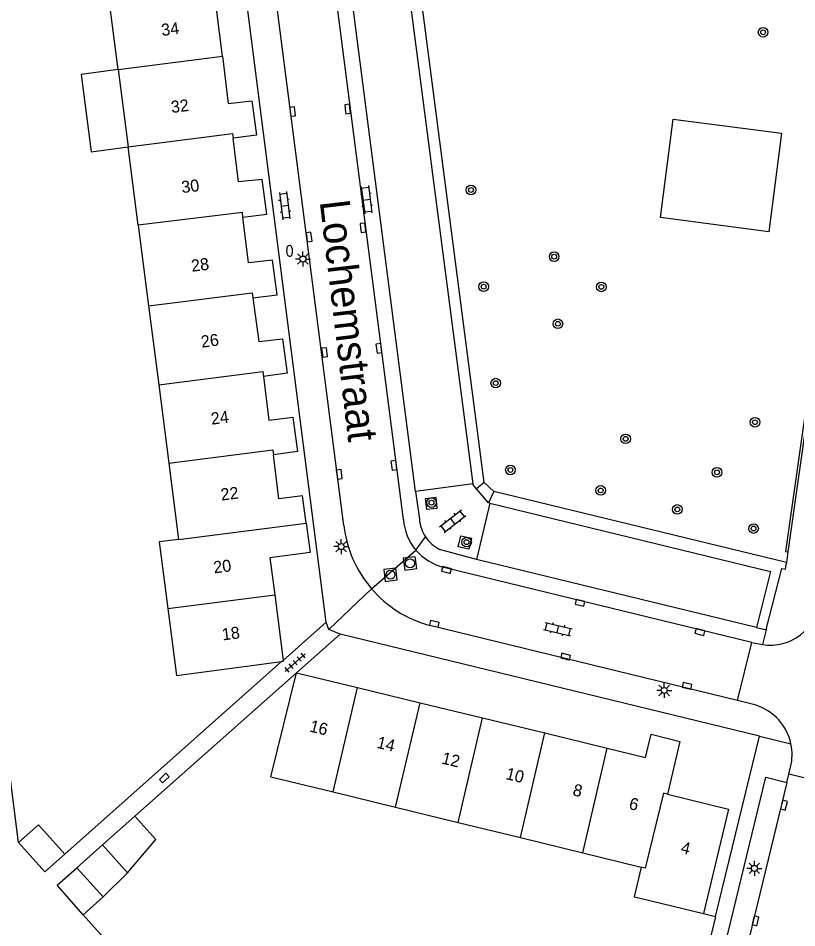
# Model space of a CAD drawing. Extents: x 128000 to 131008, y 398996 to 402500.
# Drawn here: x 128367 to 128431.8, y 399734.2 to 399810 of the extents above; entities that cross this region are included whole.
import ezdxf

# ---------------------------------------------------------------- set-up
doc = ezdxf.new("R2010")
doc.units = 0
for name, color, linetype in [('gg-afsc-erfafscheiding', 7, 'Continuous'), ('gg-afsc-hekwerk', 7, 'Continuous'), ('gg-anno-huisnummerreeks BGT', 7, 'Continuous'), ('gg-anno-openbare ruimte label', 7, 'Continuous'), ('gg-bbg-gedigitaliseerde bebouwing', 7, 'Continuous'), ('gg-bbg-gedigitaliseerde bijgebouw', 7, 'Continuous'), ('gg-bbg-hoofdgebouw', 7, 'Continuous'), ('gg-bbg-luifel en loopbrug', 7, 'Continuous'), ('gg-bbg-tussenscheiding', 7, 'Continuous'), ('gg-knt-verharding', 7, 'Continuous'), ('gg-knt-verharding nz', 7, 'Continuous'), ('gt-grn-groengrens', 7, 'Continuous'), ('gt-grn-weggrens', 7, 'Continuous'), ('gt-symb-boom', 7, 'Continuous'), ('gt-symb-brandkraan', 7, 'Continuous'), ('gt-symb-klinker verharding', 7, 'Continuous'), ('gt-symb-kolk', 7, 'Continuous'), ('gt-symb-lichtmast', 7, 'Continuous'), ('gt-symb-rioolschacht', 7, 'Continuous'), ('gt-symb-tegel verharding', 7, 'Continuous')]:
    doc.layers.add(name, color=color, linetype=linetype)

# ---------------------------------------------------------------- blocks, each defined once
blk = doc.blocks.new('gt0-BOOM')
at = {"layer": 'gt-symb-boom'}
for radius in [0.4, 0.2]:
    blk.add_circle((0, 0), radius, dxfattribs=at)
blk = doc.blocks.new('gt0-KL1')
at = {"layer": 'gt-symb-klinker verharding'}
for p, q in [((-1.15, 0.3), (1.15, 0.3)), ((-1, -0.3), (-1, 0.3)), ((-0.5, 0.3), (-0.5, 0.45)), ((0, -0.3), (0, 0.3)), ((0.5, 0.3), (0.5, 0.45)), ((1, -0.3), (1, 0.3)), ((-1.15, -0.3), (1.15, -0.3)), ((-0.5, -0.45), (-0.5, -0.3)), ((0.5, -0.45), (0.5, -0.3))]:
    blk.add_line(p, q, dxfattribs=at)
blk = doc.blocks.new('gt0-BR')
at = {"layer": 'gt-symb-brandkraan'}
for centre, radius, start, end in [((-0.244, 0), 0.206, 107.56694, 252.43307), ((0.599, -2.664), 3, 106.89205, 107.56694), ((0, -0.691), 0.938, 73.10799, 106.89205), ((-0.599, -2.664), 3, 72.43309, 73.10799), ((0.244, 0), 0.206, 287.56695, 72.43309), ((0.599, 2.664), 3, 252.43307, 253.10797), ((0, 0.691), 0.938, 253.10797, 286.89206), ((-0.599, 2.664), 3, 286.89206, 287.56695)]:
    blk.add_arc(centre, radius, start, end, dxfattribs=at)
blk = doc.blocks.new('gt0-KOLK')
at = {"layer": 'gt-symb-kolk'}
blk.add_lwpolyline([(0, 0), (0.375, 0), (0.375, 0.4), (-0.375, 0.4), (-0.375, 0), (0, 0)], dxfattribs=at)
blk = doc.blocks.new('gt0-LMAST')
at = {"layer": 'gt-symb-lichtmast'}
for p, q in [((-0.182, 0.173), (-0.447, 0.438)), ((-0.005, 0.246), (-0.005, 0.621)), ((0.172, 0.173), (0.437, 0.438)), ((-0.255, -0.004), (-0.63, -0.004)), ((-0.182, -0.181), (-0.447, -0.446)), ((-0.005, -0.254), (-0.005, -0.629)), ((0.437, -0.446), (0.172, -0.181)), ((0.245, -0.004), (0.62, -0.004))]:
    blk.add_line(p, q, dxfattribs=at)
blk.add_circle((-0.005, -0.004), 0.25, dxfattribs=at)
blk = doc.blocks.new('gt0-RS')
at = {"layer": 'gt-symb-rioolschacht'}
blk.add_lwpolyline([(-0.5, -0.5), (0.5, -0.5), (0.5, 0.5), (-0.5, 0.5)], close=True, dxfattribs=at)
blk.add_circle((0, 0), 0.375, dxfattribs=at)
blk = doc.blocks.new('gt0-TEG1')
at = {"layer": 'gt-symb-tegel verharding'}
for p, q in [((-1.125, 0), (1.125, 0)), ((-0.9, -0.25), (-0.9, 0.25)), ((-0.45, -0.25), (-0.45, 0.25)), ((0, -0.25), (0, 0.25)), ((0.45, -0.25), (0.45, 0.25)), ((0.9, -0.25), (0.9, 0.25))]:
    blk.add_line(p, q, dxfattribs=at)

msp = doc.modelspace()

# ---------------------------------------------------------------- linework, layer by layer
at = {"layer": 'gg-afsc-erfafscheiding'}
for p, q in [((128392.625, 399759.664), (128389.019, 399756.477)), ((128366.992, 399741.312), (128364.741, 399758.909)), ((128393.773, 399758.656), (128390.13, 399755.44)), ((128370.829, 399740.335), (128388.903, 399756.374)), ((128390.13, 399755.44), (128376.682, 399743.495)), ((128424.03, 399735.39), (128425.056, 399735.143))]:
    msp.add_line(p, q, dxfattribs=at)
for points in [[(128389.525, 399729.038), (128374.729, 399732.622), (128372.37, 399735.281)], [(128425.056, 399735.143), (128423.842, 399730.168), (128423.342, 399730.304), (128423.216, 399729.782), (128423.441, 399729.733), (128422.725, 399726.83), (128422.956, 399726.766), (128422.13, 399723.477), (128421.855, 399723.538)]]:
    msp.add_lwpolyline(points, dxfattribs=at)
at = {"layer": 'gg-afsc-hekwerk'}
for p, q in [((128405.772, 399771.311), (128400.328, 399813.167)), ((128435.33, 399797.097), (128430.87, 399765.537)), ((128406.59, 399770.547), (128405.772, 399771.311)), ((128430.944, 399764.633), (128406.59, 399770.547))]:
    msp.add_line(p, q, dxfattribs=at)
at = {"layer": 'gg-bbg-gedigitaliseerde bebouwing'}
for p, q in [((128375.291, 399805.705), (128374.491, 399811.932)), ((128375.291, 399805.705), (128376.12, 399799.257)), ((128376.956, 399792.746), (128376.12, 399799.257)), ((128376.956, 399792.746), (128377.821, 399786.011)), ((128377.821, 399786.011), (128378.667, 399779.428)), ((128378.667, 399779.428), (128379.506, 399772.903)), ((128379.506, 399772.903), (128380.322, 399766.552)), ((128379.427, 399760.794), (128380.143, 399755.229)), ((128380.143, 399755.229), (128388.903, 399756.374)), ((128388.011, 399746.779), (128390.13, 399755.44)), ((128388.011, 399746.779), (128393.205, 399745.511)), ((128393.205, 399745.511), (128398.4, 399744.242)), ((128398.4, 399744.242), (128403.594, 399742.974)), ((128403.594, 399742.974), (128408.789, 399741.706)), ((128408.789, 399741.706), (128413.983, 399740.437)), ((128413.983, 399740.437), (128418.861, 399739.245)), ((128418.861, 399739.245), (128418.258, 399736.779)), ((128418.258, 399736.779), (128418.884, 399736.628)), ((128418.884, 399736.628), (128424.03, 399735.39))]:
    msp.add_line(p, q, dxfattribs=at)
msp.add_lwpolyline([(128380.322, 399766.552), (128378.714, 399766.346), (128379.427, 399760.794)], dxfattribs=at)
at = {"layer": 'gg-bbg-gedigitaliseerde bijgebouw'}
for p, q in [((128373.985, 399741.1), (128371.843, 399739.197)), ((128373.985, 399741.1), (128376.061, 399738.763)), ((128374.027, 399736.759), (128376.061, 399738.763)), ((128374.027, 399736.759), (128372.37, 399735.281))]:
    msp.add_line(p, q, dxfattribs=at)
for points in [[(128366.992, 399741.312), (128368.644, 399742.785), (128370.829, 399740.335)], [(128366.992, 399741.312), (128369.18, 399738.868), (128370.829, 399740.335)], [(128372.37, 399735.281), (128370.194, 399737.733), (128371.843, 399739.197)]]:
    msp.add_lwpolyline(points, dxfattribs=at)
at = {"layer": 'gg-bbg-hoofdgebouw'}
for p, q in [((128388.324, 399761.937), (128389.019, 399756.477)), ((128390.13, 399755.44), (128395.232, 399754.205)), ((128395.232, 399754.205), (128400.429, 399752.944)), ((128400.429, 399752.944), (128405.625, 399751.685)), ((128405.625, 399751.685), (128410.823, 399750.426)), ((128410.823, 399750.426), (128416.019, 399749.166))]:
    msp.add_line(p, q, dxfattribs=at)
for points in [[(128383.965, 399806.82), (128383.47, 399810.76), (128385.43, 399811.05), (128385.115, 399813.42)], [(128383.965, 399806.82), (128384.46, 399802.88), (128386.41, 399803.1), (128386.817, 399800.231), (128384.86, 399799.98)], [(128385.68, 399793.41), (128387.66, 399793.67), (128387.27, 399796.54), (128385.31, 399796.34), (128384.86, 399799.98)], [(128386.51, 399786.69), (128388.53, 399786.94), (128388.13, 399789.83), (128386.15, 399789.61), (128385.68, 399793.41)], [(128386.51, 399786.69), (128387, 399783.04), (128388.97, 399783.28), (128389.35, 399780.41), (128387.39, 399780.14)], [(128387.39, 399780.14), (128387.84, 399776.5), (128389.83, 399776.73), (128390.21, 399773.88), (128388.23, 399773.6)], [(128390.948, 399767.917), (128390.65, 399770.18), (128388.68, 399769.95), (128388.23, 399773.6)], [(128390.948, 399767.917), (128391.27, 399765.47), (128387.93, 399765.03), (128388.324, 399761.937)], [(128389.019, 399756.477), (128389.03, 399756.39), (128388.903, 399756.374)], [(128416.019, 399749.166), (128419.21, 399748.39), (128419.69, 399750.33), (128422.08, 399749.71), (128421.04, 399745.33)], [(128421.04, 399745.33), (128426.13, 399744.09), (128424.03, 399735.39)]]:
    msp.add_lwpolyline(points, dxfattribs=at)
at = {"layer": 'gg-bbg-luifel en loopbrug'}
msp.add_line((128376.682, 399743.495), (128373.985, 399741.1), dxfattribs=at)
for points in [[(128375.291, 399805.705), (128372.213, 399805.309), (128373.042, 399798.862), (128376.12, 399799.257)], [(128376.061, 399738.763), (128378.417, 399741.542), (128376.682, 399743.495)]]:
    msp.add_lwpolyline(points, dxfattribs=at)
at = {"layer": 'gg-bbg-tussenscheiding'}
for p, q in [((128375.291, 399805.705), (128383.965, 399806.82)), ((128380.322, 399766.552), (128390.948, 399767.917)), ((128379.427, 399760.794), (128388.324, 399761.937)), ((128393.205, 399745.511), (128395.232, 399754.205)), ((128398.4, 399744.242), (128400.429, 399752.944)), ((128403.594, 399742.974), (128405.625, 399751.685)), ((128408.789, 399741.706), (128410.823, 399750.426)), ((128413.983, 399740.437), (128416.019, 399749.166)), ((128371.843, 399739.197), (128374.027, 399736.759))]:
    msp.add_line(p, q, dxfattribs=at)
for points in [[(128376.12, 399799.257), (128384.81, 399800.371), (128384.86, 399799.98)], [(128385.68, 399793.41), (128385.629, 399793.807), (128376.956, 399792.746)], [(128377.821, 399786.011), (128386.455, 399787.117), (128386.51, 399786.69)], [(128378.667, 399779.428), (128387.339, 399780.537), (128387.39, 399780.14)], [(128379.506, 399772.903), (128388.177, 399774.014), (128388.23, 399773.6)], [(128421.04, 399745.33), (128420.724, 399745.408), (128419.178, 399739.169), (128418.861, 399739.245)]]:
    msp.add_lwpolyline(points, dxfattribs=at)
at = {"layer": 'gg-knt-verharding'}
for p, q in [((128392.625, 399759.664), (128384.678, 399821.508)), ((128394.083, 399767.702), (128388.21, 399813.403)), ((128399.047, 399768.203), (128393.301, 399812.896)), ((128404.85, 399771.182), (128399.396, 399813.046)), ((128435.528, 399797.066), (128431.068, 399765.509)), ((128406.13, 399769.609), (128405.135, 399770.781)), ((128406.255, 399769.579), (128406.13, 399769.609)), ((128431.068, 399765.509), (128430.944, 399764.633)), ((128430.944, 399764.633), (128430.925, 399764.497)), ((128428.062, 399757.978), (128402.417, 399764.229)), ((128392.836, 399759.051), (128392.625, 399759.664)), ((128426.868, 399753.121), (128401.24, 399759.388)), ((128428.445, 399759.224), (128429.304, 399759.022)), ((128393.773, 399758.656), (128392.836, 399759.051)), ((128428.717, 399750.151), (128393.773, 399758.656)), ((128426.868, 399753.121), (128428.062, 399757.978)), ((128428.062, 399757.978), (128428.993, 399757.792)), ((128428.428, 399752.739), (128426.868, 399753.121)), ((128425.056, 399735.143), (128428.717, 399750.151)), ((128430.985, 399746.296), (128431.159, 399747.003)), ((128431.159, 399747.003), (128431.301, 399747.576)), ((128436.111, 399745.776), (128431.159, 399747.003))]:
    msp.add_line(p, q, dxfattribs=at)
for points in [[(128430.542, 399800.416), (128429.479, 399792.18), (128420.466, 399793.382), (128421.529, 399801.582), (128430.542, 399800.416)], [(128405.135, 399770.781), (128404.86, 399771.105), (128404.85, 399771.182)], [(128401.867, 399769.169), (128401.765, 399770.052), (128400.865, 399769.939), (128400.977, 399769.07), (128401.867, 399769.169)], [(128406.255, 399769.579), (128429.637, 399763.886), (128428.445, 399759.224)], [(128403.613, 399765.951), (128403.84, 399766.868), (128404.718, 399766.66), (128404.501, 399765.745), (128403.613, 399765.951)], [(128429.304, 399759.022), (128429.304, 399759.147), (128430.566, 399764.13), (128430.867, 399764.086), (128430.925, 399764.497)], [(128424.889, 399721.221), (128423.148, 399721.655), (128429.246, 399746.738), (128430.985, 399746.296)]]:
    msp.add_lwpolyline(points, dxfattribs=at)
for centre, radius, start, end in [((128403.46, 399768.529), 4.425, 184.22217, 220.29699), ((128403.818, 399768.844), 9.801, 186.69047, 220.71928), ((128403.458, 399768.527), 4.423, 220.2965, 256.38437), ((128403.816, 399768.843), 9.8, 220.7205, 254.75843), ((128429.626, 399761.771), 4.029, 260.96739, 355.39603), ((128427.072, 399748.604), 4.352, 12.07602, 71.84931), ((128427.081, 399748.604), 4.343, 346.30976, 12.09386)]:
    msp.add_arc(centre, radius, start, end, dxfattribs=at)
at = {"layer": 'gg-knt-verharding nz'}
for p, q in [((128400.048, 399770.545), (128394.633, 399812.566)), ((128404.85, 399771.182), (128400.048, 399770.545)), ((128400.048, 399770.545), (128400.377, 399768.232)), ((128406.255, 399769.579), (128405.127, 399764.892)), ((128405.127, 399764.892), (128402.057, 399765.727)), ((128428.445, 399759.224), (128405.127, 399764.892)), ((128430.985, 399746.296), (128424.889, 399721.221))]:
    msp.add_line(p, q, dxfattribs=at)
for centre, radius, start, end in [((128403.448, 399768.48), 3.081, 184.61521, 213.90589), ((128403.455, 399768.478), 3.086, 213.8091, 243.05816)]:
    msp.add_arc(centre, radius, start, end, dxfattribs=at)
at = {"layer": 'gt-grn-groengrens'}
for p, q in [((128405.772, 399771.311), (128405.135, 399770.781)), ((128406.59, 399770.547), (128406.13, 399769.609)), ((128430.87, 399765.537), (128431.068, 399765.509))]:
    msp.add_line(p, q, dxfattribs=at)
at = {"layer": 'gt-grn-weggrens'}
for p, q in [((128400.085, 399765.667), (128400.891, 399766.761)), ((128396.389, 399762.45), (128400.085, 399765.667)), ((128392.836, 399759.051), (128396.389, 399762.45)), ((128428.993, 399757.792), (128429.304, 399759.022)), ((128428.717, 399750.151), (128431.328, 399749.514))]:
    msp.add_line(p, q, dxfattribs=at)

# ---------------------------------------------------------------- block references
at = {"layer": 'gt-symb-boom'}
for p in [(128429.008, 399808.817), (128404.671, 399795.674), (128411.605, 399790.119), (128405.731, 399787.62), (128415.534, 399787.6), (128411.915, 399784.525), (128406.741, 399779.581), (128428.33, 399776.318), (128417.559, 399774.936), (128407.961, 399772.345), (128425.165, 399772.144), (128415.48, 399770.639), (128401.386, 399769.616), (128421.861, 399769.054), (128428.214, 399767.462), (128404.305, 399766.326)]:
    msp.add_blockref('gt0-BOOM', p, dxfattribs=at)
at = {"layer": 'gt-symb-brandkraan', "rotation": -87.4208524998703}
msp.add_blockref('gt0-BR', (128389.564, 399790.595), dxfattribs=at)
at = {"layer": 'gt-symb-klinker verharding'}
for p, rotation in [((128389.155, 399794.375), -82.70443985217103), ((128395.975, 399794.874), -82.70443985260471), ((128403.154, 399768.079), 37.98040816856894), ((128411.914, 399759.079), -13.716469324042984)]:
    msp.add_blockref('gt0-KL1', p, dxfattribs=dict(at, rotation=rotation))
at = {"layer": 'gt-symb-kolk'}
for p, rotation in [((128389.626, 399802.187), -82.70443985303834), ((128394.205, 399802.397), -82.70443985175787), ((128395.48, 399792.5), -82.70443985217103), ((128390.995, 399791.728), -82.70443985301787), ((128396.804, 399782.461), -82.70443985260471), ((128392.277, 399782.111), -82.70443985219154), ((128398.056, 399772.703), -82.70443985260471), ((128393.5, 399771.958), -82.70443985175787), ((128402.589, 399763.818), -13.702889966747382), ((128413.709, 399761.079), -13.702889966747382), ((128401.572, 399759.326), -13.702889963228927), ((128423.698, 399758.644), -13.702889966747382), ((128412.512, 399756.594), -13.702889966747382), ((128422.622, 399754.164), -13.702889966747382), ((128379.261, 399746.518), 42.36616983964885), ((128430.552, 399744.46), -103.70288996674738), ((128428.188, 399734.819), -103.70288996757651)]:
    msp.add_blockref('gt0-KOLK', p, dxfattribs=dict(at, rotation=rotation))
at = {"layer": 'gt-symb-lichtmast'}
for p in [(128390.683, 399789.926), (128393.868, 399765.956), (128420.777, 399753.974), (128428.285, 399739.149)]:
    msp.add_blockref('gt0-LMAST', p, dxfattribs=at)
at = {"layer": 'gt-symb-rioolschacht'}
for p, rotation in [((128399.595, 399764.556), -82.70443985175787), ((128397.97, 399763.611), -82.70443985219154)]:
    msp.add_blockref('gt0-RS', p, dxfattribs=dict(at, rotation=rotation))
at = {"layer": 'gt-symb-tegel verharding', "rotation": 41.47170072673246}
msp.add_blockref('gt0-TEG1', (128390.029, 399756.29), dxfattribs=at)

# ---------------------------------------------------------------- texts
at = {"layer": 'gg-anno-huisnummerreeks BGT'}
for s, rotation, p in [('34', 7.2, (128378.94, 399808.503)), ('32', 7.2, (128379.746, 399802.083)), ('30', 7.1, (128380.613, 399795.408)), ('28', 7.1, (128381.43, 399788.857)), ('26', 7.6, (128382.25, 399782.526)), ('24', 7.1, (128383.075, 399776.115)), ('22', 7, (128383.887, 399769.787)), ('20', 7.2, (128383.281, 399763.721)), ('18', 7.2, (128383.992, 399758.135)), ('16', 346.4, (128391.167, 399750.558)), ('14', 346.4, (128396.761, 399749.202)), ('12', 346.4, (128402.164, 399747.892)), ('10', 346.4, (128407.507, 399746.597)), ('8', 346.4, (128413.091, 399745.242)), ('6', 346.4, (128417.772, 399744.108)), ('4', 346.3, (128422.086, 399740.444))]:
    msp.add_text(s, height=1, rotation=rotation, dxfattribs=at).set_placement(p)
at = {"layer": 'gg-anno-openbare ruimte label'}
msp.add_text('Lochemstraat', height=2.5, rotation=276.8, dxfattribs=at).set_placement((128392.069, 399794.726))

doc.saveas('drawing.dxf')
